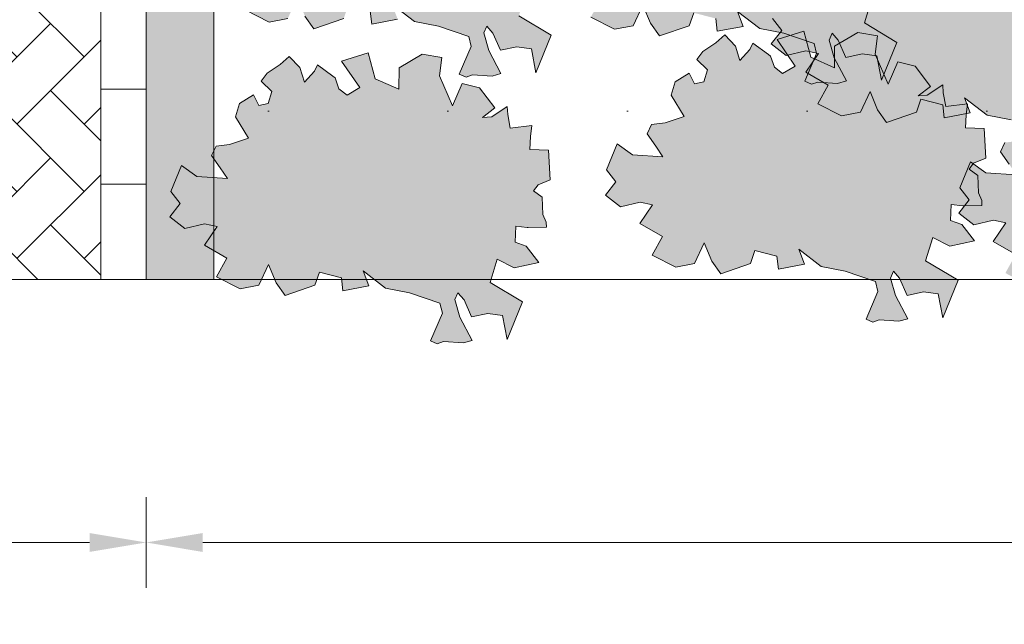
# Model space of a CAD drawing. Header units: metres. Extents: x 92403 to 95147, y 464428 to 465602.
# Tile 270 of 568: x 92431.34 to 92433.52, y 465220.58 to 465221.92. Entities that reach past the tile are written whole.
import ezdxf

# ---------------------------------------------------------------- set-up
doc = ezdxf.new("R2010")
doc.units = ezdxf.units.M
doc.layers.get('Defpoints').update_dxf_attribs({"linetype": 'CONTINUOUS'})
for name, color, linetype, lineweight in [('B-RO-VH-VERHARDING_STRAATBAKSTEEN-G', 252, 'CONTINUOUS', 5), ('X-XX-AL-M', 7, 'CONTINUOUS', 18), ('X-XX-AL-RMB - profiel', 7, 'CONTINUOUS', 9)]:
    doc.layers.add(name, color=color, linetype=linetype, lineweight=lineweight)
doc.layers.add('N-RO-GR-GROENSTROOK-A', color=7, linetype='CONTINUOUS', lineweight=0, true_color=0x5de817, transparency=0.7)
doc.styles.add('NLCS-ISO-M50-T25', font='NLCS-ISO.ttf', dxfattribs={"height": 0.125})
doc.dimstyles.new('NLCS-M50-T25-PIJL_L2_H1', dxfattribs={"dimscale": 0.05, "dimtxt": 2.5, "dimasz": 2.5, "dimexe": 2, "dimexo": 2, "dimgap": 0.7, "dimtad": 1, "dimzin": 0, "dimdsep": 46, "dimtxsty": 'NLCS-ISO-M50-T25', "dimcen": 2.5, "dimdle": 2, "dimclrd": 256, "dimclre": 256, "dimclrt": 256, "dimadec": 1, "dimazin": 0, "dimtfac": 1, "dimtdec": 3, "dimtofl": 0, "dimtmove": 0, "dimatfit": 3, "dimfxl": 2, "dimfxlon": 1, "dimtfillclr": 256, "dimtolj": 1, "dimtzin": 0, "dimlwd": -1, "dimlwe": -1, "dimarcsym": 0})

# ---------------------------------------------------------------- blocks, each defined once
blk = doc.blocks.new('*D150')
at = {"layer": 'Defpoints', "color": 0, "transparency": 16777216}
for p in [(92431.6193, 465222.2162), (92438.5156, 465222.2162), (92431.6193, 465220.7611)]:
    blk.add_point(p, dxfattribs=at)
at = {"layer": 'X-XX-AL-M', "transparency": 16777216}
for p, q in [((92431.6193, 465220.8611), (92431.6193, 465220.6611)), ((92438.5156, 465220.8611), (92438.5156, 465220.6611)), ((92438.3906, 465220.7611), (92431.7443, 465220.7611))]:
    blk.add_line(p, q, dxfattribs=at)
for points in [[(92431.7443, 465220.7819), (92431.7443, 465220.7402), (92431.6193, 465220.7611)], [(92438.3906, 465220.7819), (92438.3906, 465220.7402), (92438.5156, 465220.7611)]]:
    blk.add_solid(points, dxfattribs=at)
at = {"layer": 'X-XX-AL-M', "transparency": 16777216, "insert": (92435.0675, 465220.8711), "char_height": 0.125, "attachment_point": 5, "style": 'NLCS-ISO-M50-T25'}
blk.add_mtext('\\A1; (breedte var)', dxfattribs=at)
blk = doc.blocks.new('*D151')
at = {"layer": 'Defpoints', "color": 0, "transparency": 16777216}
for p in [(92428.2193, 465222.2162), (92431.6193, 465222.2162), (92428.2193, 465220.7611)]:
    blk.add_point(p, dxfattribs=at)
at = {"layer": 'X-XX-AL-M', "transparency": 16777216}
for p, q in [((92428.2193, 465220.8611), (92428.2193, 465220.6611)), ((92431.6193, 465220.8611), (92431.6193, 465220.6611)), ((92431.4943, 465220.7611), (92428.3443, 465220.7611))]:
    blk.add_line(p, q, dxfattribs=at)
for points in [[(92428.3443, 465220.7819), (92428.3443, 465220.7402), (92428.2193, 465220.7611)], [(92431.4943, 465220.7819), (92431.4943, 465220.7402), (92431.6193, 465220.7611)]]:
    blk.add_solid(points, dxfattribs=at)
at = {"layer": 'X-XX-AL-M', "transparency": 16777216, "insert": (92429.9193, 465220.8586), "char_height": 0.125, "attachment_point": 5, "style": 'NLCS-ISO-M50-T25'}
blk.add_mtext('\\A1;3.40', dxfattribs=at)

msp = doc.modelspace()

# ---------------------------------------------------------------- hatches: boundary and pattern name
at = {"layer": 'B-RO-VH-VERHARDING_STRAATBAKSTEEN-G', "ltscale": 0.1, "true_color": 0x794e4e}
h = msp.add_hatch(dxfattribs=at)
h.set_pattern_fill('KF-HALFSTEENS', color=27)
h.set_pattern_definition([(0, (92431.51931, 465221.34234), (0.105, 0.105), [0.105, -0.105]), (90, (92431.51931, 465221.34234), (-0.105, 6e-18), [])])
h.paths.add_polyline_path([(92431.619312, 465225.208142), (92431.519312, 465225.208142), (92431.519312, 465221.342343), (92431.619312, 465221.342343)])
at = {"layer": 'N-RO-GR-GROENSTROOK-A', "transparency": 33554508}
h = msp.add_hatch(color=256, dxfattribs=at)
h.dxf.hatch_style = 1
h.paths.add_polyline_path([(92432.212236, 465221.912282), (92432.265416, 465221.902147), (92432.332294, 465221.879141), (92432.33767, 465221.857146), (92432.311326, 465221.796033), (92432.326605, 465221.789447), (92432.340365, 465221.794173), (92432.383923, 465221.791383), (92432.403338, 465221.796868), (92432.376332, 465221.847941), (92432.365361, 465221.886773), (92432.371947, 465221.902051), (92432.385537, 465221.886602), (92432.402162, 465221.848529), (92432.438546, 465221.856291), (92432.470791, 465221.851983), (92432.480831, 465221.798632), (92432.514633, 465221.881691), (92432.443098, 465221.924755), (92432.459054, 465221.976592), (92432.4962, 465221.957047), (92432.550798, 465221.96895), (92432.52267, 465222.005219), (92432.498325, 465222.013834), (92432.499815, 465222.049386), (92432.525301, 465222.046426), (92432.527366, 465222.046186), (92432.567596, 465222.047069), (92432.567362, 465222.05771), (92432.559654, 465222.074768), (92432.558403, 465222.113184), (92432.538961, 465222.127092), (92432.549153, 465222.140675), (92432.575888, 465222.151863), (92432.572629, 465222.216812), (92432.53135, 465222.218542), (92432.532561, 465222.247428), (92432.535402, 465222.271794), (92432.487824, 465222.265932), (92432.482058, 465222.295896), (92432.480975, 465222.313487), (92432.44672, 465222.290437), (92432.426659, 465222.289576), (92432.453794, 465222.310305), (92432.419765, 465222.354678), (92432.381411, 465222.364141), (92432.360113, 465222.315147), (92432.331411, 465222.381163), (92432.336506, 465222.422063), (92432.29311, 465222.429119), (92432.241912, 465222.398924), (92432.241487, 465222.351543), (92432.189148, 465222.374817), (92432.173877, 465222.432414), (92432.114582, 465222.413818), (92432.155036, 465222.355166), (92432.127048, 465222.338925), (92432.109163, 465222.352768), (92432.100549, 465222.376828), (92432.095499, 465222.380444), (92432.061443, 465222.40557), (92432.054886, 465222.391835), (92432.032794, 465222.367359), (92432.022692, 465222.399338), (92431.999274, 465222.423888), (92431.979296, 465222.406394), (92431.950414, 465222.387441), (92431.937186, 465222.369664), (92431.960929, 465222.346672), (92431.952786, 465222.31991), (92431.932317, 465222.31553), (92431.920322, 465222.339601), (92431.88959, 465222.319939), (92431.880553, 465222.290465), (92431.909281, 465222.243695), (92431.867345, 465222.22974), (92431.83753, 465222.225752), (92431.827822, 465222.205079), (92431.846976, 465222.178089), (92431.862638, 465222.15465), (92431.79521, 465222.159178), (92431.761116, 465222.183389), (92431.737893, 465222.125703), (92431.758637, 465222.099433), (92431.735548, 465222.069761), (92431.768528, 465222.043763), (92431.811879, 465222.054255), (92431.839736, 465222.048766), (92431.811718, 465222.006994), (92431.861242, 465221.9786), (92431.838455, 465221.937525), (92431.890911, 465221.910842), (92431.932329, 465221.918664), (92431.953745, 465221.964249), (92431.970269, 465221.924145), (92431.990158, 465221.896077), (92432.056124, 465221.918714), (92432.065902, 465221.947241), (92432.11453, 465221.934728), (92432.117771, 465221.906572), (92432.175174, 465221.91726), (92432.162514, 465221.950262), (92432.212249, 465221.912298)])
h = msp.add_hatch(color=256, dxfattribs=at)
h.dxf.hatch_style = 1
h.paths.add_polyline_path([(92432.975703, 465221.896358), (92433.028883, 465221.886223), (92433.095761, 465221.863217), (92433.101137, 465221.841222), (92433.074793, 465221.780109), (92433.090072, 465221.773523), (92433.103832, 465221.778249), (92433.147389, 465221.775459), (92433.166805, 465221.780943), (92433.139798, 465221.832017), (92433.128828, 465221.870849), (92433.135414, 465221.886127), (92433.149004, 465221.870678), (92433.165629, 465221.832605), (92433.202013, 465221.840367), (92433.234258, 465221.836059), (92433.244298, 465221.782708), (92433.2781, 465221.865767), (92433.206565, 465221.908831), (92433.222521, 465221.960668), (92433.259666, 465221.941123), (92433.314265, 465221.953026), (92433.286137, 465221.989295), (92433.261792, 465221.99791), (92433.263282, 465222.033462), (92433.288768, 465222.030501), (92433.290833, 465222.030262), (92433.331063, 465222.031145), (92433.330829, 465222.041786), (92433.323121, 465222.058843), (92433.32187, 465222.09726), (92433.302428, 465222.111168), (92433.312619, 465222.124751), (92433.339355, 465222.135939), (92433.336096, 465222.200888), (92433.294817, 465222.202618), (92433.296028, 465222.231504), (92433.298869, 465222.25587), (92433.251291, 465222.250008), (92433.245525, 465222.279972), (92433.244442, 465222.297562), (92433.210187, 465222.274513), (92433.190126, 465222.273652), (92433.217261, 465222.294381), (92433.183232, 465222.338754), (92433.144878, 465222.348217), (92433.12358, 465222.299223), (92433.094878, 465222.365239), (92433.099973, 465222.406139), (92433.056577, 465222.413195), (92433.005379, 465222.383), (92433.004953, 465222.335619), (92432.952615, 465222.358893), (92432.937344, 465222.41649), (92432.878049, 465222.397894), (92432.918503, 465222.339242), (92432.890515, 465222.323), (92432.87263, 465222.336843), (92432.864016, 465222.360904), (92432.858966, 465222.36452), (92432.82491, 465222.389646), (92432.818353, 465222.375911), (92432.796261, 465222.351435), (92432.786159, 465222.383414), (92432.762741, 465222.407964), (92432.742763, 465222.39047), (92432.713881, 465222.371516), (92432.700653, 465222.35374), (92432.724396, 465222.330748), (92432.716252, 465222.303985), (92432.695784, 465222.299606), (92432.683789, 465222.323677), (92432.653057, 465222.304015), (92432.64402, 465222.27454), (92432.672748, 465222.227771), (92432.630812, 465222.213816), (92432.600997, 465222.209828), (92432.591289, 465222.189155), (92432.610443, 465222.162165), (92432.626105, 465222.138726), (92432.558677, 465222.143254), (92432.524582, 465222.167465), (92432.50136, 465222.109779), (92432.522104, 465222.083508), (92432.499015, 465222.053837), (92432.531995, 465222.027839), (92432.575345, 465222.03833), (92432.603203, 465222.032842), (92432.575185, 465221.991069), (92432.624709, 465221.962676), (92432.601922, 465221.921601), (92432.654378, 465221.894917), (92432.695796, 465221.90274), (92432.717212, 465221.948325), (92432.733736, 465221.908221), (92432.753625, 465221.880153), (92432.819591, 465221.90279), (92432.829369, 465221.931316), (92432.877997, 465221.918804), (92432.881238, 465221.890648), (92432.938641, 465221.901336), (92432.92598, 465221.934338), (92432.975716, 465221.896374)])
h = msp.add_hatch(color=256, dxfattribs=at)
h.dxf.hatch_style = 1
h.paths.add_polyline_path([(92433.477631, 465221.705262), (92433.530811, 465221.695127), (92433.597689, 465221.672121), (92433.603065, 465221.650126), (92433.576721, 465221.589013), (92433.592, 465221.582427), (92433.60576, 465221.587153), (92433.649318, 465221.584363), (92433.668733, 465221.589847), (92433.641726, 465221.640921), (92433.630756, 465221.679753), (92433.637342, 465221.695031), (92433.650932, 465221.679582), (92433.667557, 465221.641509), (92433.703941, 465221.649271), (92433.736186, 465221.644963), (92433.746226, 465221.591612), (92433.780028, 465221.674671), (92433.708493, 465221.717735), (92433.724449, 465221.769572), (92433.761595, 465221.750027), (92433.816193, 465221.76193), (92433.788065, 465221.798199), (92433.76372, 465221.806814), (92433.76521, 465221.842366), (92433.790696, 465221.839405), (92433.792761, 465221.839166), (92433.832991, 465221.840049), (92433.832757, 465221.85069), (92433.825049, 465221.867747), (92433.823798, 465221.906164), (92433.804356, 465221.920072), (92433.814548, 465221.933655), (92433.841283, 465221.944843), (92433.838024, 465222.009792), (92433.796745, 465222.011522), (92433.797956, 465222.040408), (92433.800797, 465222.064774), (92433.753219, 465222.058912), (92433.747453, 465222.088876), (92433.74637, 465222.106466), (92433.712115, 465222.083417), (92433.692054, 465222.082556), (92433.719189, 465222.103285), (92433.68516, 465222.147658), (92433.646806, 465222.157121), (92433.625508, 465222.108127), (92433.596806, 465222.174143), (92433.601901, 465222.215043), (92433.558505, 465222.222099), (92433.507307, 465222.191904), (92433.506882, 465222.144523), (92433.454543, 465222.167797), (92433.439272, 465222.225394), (92433.379977, 465222.206798), (92433.420431, 465222.148146), (92433.392443, 465222.131904), (92433.374558, 465222.145748), (92433.365944, 465222.169808), (92433.360894, 465222.173424), (92433.326838, 465222.19855), (92433.320281, 465222.184815), (92433.298189, 465222.160339), (92433.288087, 465222.192318), (92433.264669, 465222.216868), (92433.244691, 465222.199374), (92433.215809, 465222.18042), (92433.202581, 465222.162644), (92433.226324, 465222.139652), (92433.21818, 465222.112889), (92433.197712, 465222.10851), (92433.185717, 465222.132581), (92433.154985, 465222.112919), (92433.145948, 465222.083445), (92433.174676, 465222.036675), (92433.13274, 465222.02272), (92433.102925, 465222.018732), (92433.093217, 465221.998059), (92433.112371, 465221.971069), (92433.128033, 465221.94763), (92433.060605, 465221.952158), (92433.02651, 465221.976369), (92433.003288, 465221.918683), (92433.024032, 465221.892412), (92433.000943, 465221.862741), (92433.033923, 465221.836743), (92433.077273, 465221.847234), (92433.105131, 465221.841746), (92433.077113, 465221.799973), (92433.126637, 465221.77158), (92433.10385, 465221.730505), (92433.156306, 465221.703822), (92433.197724, 465221.711644), (92433.21914, 465221.757229), (92433.235664, 465221.717125), (92433.255553, 465221.689057), (92433.321519, 465221.711694), (92433.331297, 465221.74022), (92433.379925, 465221.727708), (92433.383166, 465221.699552), (92433.440569, 465221.71024), (92433.427908, 465221.743242), (92433.477644, 465221.705278)])
h = msp.add_hatch(color=256, dxfattribs=at)
h.dxf.hatch_style = 1
h.paths.add_polyline_path([(92433.111145, 465221.370843), (92433.164325, 465221.360707), (92433.231202, 465221.337702), (92433.236579, 465221.315707), (92433.210235, 465221.254593), (92433.225513, 465221.248007), (92433.239273, 465221.252733), (92433.282831, 465221.249943), (92433.302247, 465221.255428), (92433.27524, 465221.306501), (92433.26427, 465221.345333), (92433.270856, 465221.360611), (92433.284445, 465221.345162), (92433.30107, 465221.307089), (92433.337454, 465221.314852), (92433.3697, 465221.310543), (92433.379739, 465221.257192), (92433.413541, 465221.340252), (92433.342007, 465221.383316), (92433.357963, 465221.435152), (92433.395108, 465221.415607), (92433.449707, 465221.42751), (92433.421579, 465221.46378), (92433.397233, 465221.472394), (92433.398723, 465221.507946), (92433.42421, 465221.504986), (92433.426275, 465221.504746), (92433.466504, 465221.50563), (92433.46627, 465221.51627), (92433.458562, 465221.533328), (92433.457311, 465221.571744), (92433.437869, 465221.585653), (92433.448061, 465221.599236), (92433.474797, 465221.610423), (92433.471537, 465221.675373), (92433.430259, 465221.677103), (92433.431469, 465221.705989), (92433.434311, 465221.730355), (92433.386733, 465221.724492), (92433.380966, 465221.754456), (92433.379883, 465221.772047), (92433.345629, 465221.748998), (92433.325567, 465221.748136), (92433.352703, 465221.768865), (92433.318673, 465221.813238), (92433.280319, 465221.822702), (92433.259021, 465221.773708), (92433.230319, 465221.839724), (92433.235414, 465221.880624), (92433.192019, 465221.88768), (92433.14082, 465221.857484), (92433.140395, 465221.810104), (92433.088056, 465221.833378), (92433.072785, 465221.890974), (92433.013491, 465221.872379), (92433.053944, 465221.813727), (92433.025956, 465221.797485), (92433.008071, 465221.811328), (92432.999457, 465221.835388), (92432.994407, 465221.839004), (92432.960351, 465221.864131), (92432.953794, 465221.850396), (92432.931703, 465221.82592), (92432.9216, 465221.857899), (92432.898182, 465221.882448), (92432.878204, 465221.864955), (92432.849323, 465221.846001), (92432.836094, 465221.828224), (92432.859837, 465221.805232), (92432.851694, 465221.77847), (92432.831225, 465221.77409), (92432.81923, 465221.798161), (92432.788499, 465221.7785), (92432.779461, 465221.749025), (92432.808189, 465221.702256), (92432.766254, 465221.688301), (92432.736439, 465221.684313), (92432.72673, 465221.663639), (92432.745884, 465221.636649), (92432.761546, 465221.61321), (92432.694118, 465221.617738), (92432.660024, 465221.64195), (92432.636801, 465221.584264), (92432.657546, 465221.557993), (92432.634457, 465221.528322), (92432.667436, 465221.502324), (92432.710787, 465221.512815), (92432.738644, 465221.507327), (92432.710627, 465221.465554), (92432.76015, 465221.437161), (92432.737363, 465221.396085), (92432.789819, 465221.369402), (92432.831238, 465221.377225), (92432.852653, 465221.422809), (92432.869177, 465221.382705), (92432.889066, 465221.354637), (92432.955032, 465221.377274), (92432.96481, 465221.405801), (92433.013438, 465221.393288), (92433.01668, 465221.365132), (92433.074082, 465221.37582), (92433.061422, 465221.408823), (92433.111157, 465221.370859)])
h = msp.add_hatch(color=256, dxfattribs=at)
h.dxf.hatch_style = 1
h.paths.add_polyline_path([(92432.148496, 465221.32307), (92432.201676, 465221.312935), (92432.268554, 465221.289929), (92432.27393, 465221.267934), (92432.247586, 465221.206821), (92432.262865, 465221.200235), (92432.276625, 465221.204961), (92432.320182, 465221.202171), (92432.339598, 465221.207655), (92432.312591, 465221.258729), (92432.301621, 465221.297561), (92432.308207, 465221.312839), (92432.321797, 465221.29739), (92432.338422, 465221.259317), (92432.374806, 465221.267079), (92432.407051, 465221.262771), (92432.417091, 465221.20942), (92432.450893, 465221.292479), (92432.379358, 465221.335543), (92432.395314, 465221.38738), (92432.432459, 465221.367835), (92432.487058, 465221.379738), (92432.45893, 465221.416007), (92432.434585, 465221.424622), (92432.436075, 465221.460174), (92432.461561, 465221.457213), (92432.463626, 465221.456974), (92432.503856, 465221.457857), (92432.503622, 465221.468498), (92432.495914, 465221.485555), (92432.494663, 465221.523972), (92432.475221, 465221.53788), (92432.485412, 465221.551463), (92432.512148, 465221.562651), (92432.508889, 465221.6276), (92432.46761, 465221.62933), (92432.468821, 465221.658216), (92432.471662, 465221.682582), (92432.424084, 465221.67672), (92432.418318, 465221.706684), (92432.417235, 465221.724274), (92432.38298, 465221.701225), (92432.362919, 465221.700364), (92432.390054, 465221.721093), (92432.356025, 465221.765466), (92432.317671, 465221.774929), (92432.296373, 465221.725935), (92432.267671, 465221.791951), (92432.272766, 465221.832851), (92432.22937, 465221.839907), (92432.178172, 465221.809712), (92432.177746, 465221.762331), (92432.125408, 465221.785605), (92432.110137, 465221.843202), (92432.050842, 465221.824606), (92432.091296, 465221.765954), (92432.063308, 465221.749713), (92432.045423, 465221.763556), (92432.036809, 465221.787616), (92432.031759, 465221.791232), (92431.997703, 465221.816358), (92431.991146, 465221.802623), (92431.969054, 465221.778147), (92431.958952, 465221.810126), (92431.935534, 465221.834676), (92431.915556, 465221.817182), (92431.886674, 465221.798229), (92431.873446, 465221.780452), (92431.897189, 465221.75746), (92431.889045, 465221.730697), (92431.868577, 465221.726318), (92431.856582, 465221.750389), (92431.82585, 465221.730727), (92431.816813, 465221.701253), (92431.845541, 465221.654483), (92431.803605, 465221.640528), (92431.77379, 465221.63654), (92431.764082, 465221.615867), (92431.783236, 465221.588877), (92431.798898, 465221.565438), (92431.73147, 465221.569966), (92431.697375, 465221.594177), (92431.674153, 465221.536491), (92431.694897, 465221.510221), (92431.671808, 465221.480549), (92431.704788, 465221.454551), (92431.748138, 465221.465042), (92431.775996, 465221.459554), (92431.747978, 465221.417782), (92431.797502, 465221.389388), (92431.774715, 465221.348313), (92431.827171, 465221.32163), (92431.868589, 465221.329452), (92431.890005, 465221.375037), (92431.906529, 465221.334933), (92431.926418, 465221.306865), (92431.992384, 465221.329502), (92432.002162, 465221.358029), (92432.05079, 465221.345516), (92432.054031, 465221.31736), (92432.111434, 465221.328048), (92432.098773, 465221.36105), (92432.148509, 465221.323086)])
h = msp.add_hatch(color=256, dxfattribs=at)
h.dxf.hatch_style = 1
h.paths.add_polyline_path([(92433.891923, 465221.331032), (92433.945103, 465221.320897), (92434.01198, 465221.297891), (92434.017357, 465221.275896), (92433.991013, 465221.214783), (92434.006292, 465221.208197), (92434.020052, 465221.212923), (92434.063609, 465221.210133), (92434.083025, 465221.215618), (92434.056018, 465221.266691), (92434.045048, 465221.305523), (92434.051634, 465221.320801), (92434.065223, 465221.305352), (92434.081849, 465221.267279), (92434.118232, 465221.275041), (92434.150478, 465221.270733), (92434.160518, 465221.217382), (92434.19432, 465221.300441), (92434.122785, 465221.343505), (92434.138741, 465221.395342), (92434.175886, 465221.375797), (92434.230485, 465221.3877), (92434.202357, 465221.423969), (92434.178012, 465221.432584), (92434.179502, 465221.468136), (92434.204988, 465221.465176), (92434.207053, 465221.464936), (92434.247282, 465221.465819), (92434.247049, 465221.47646), (92434.239341, 465221.493517), (92434.23809, 465221.531934), (92434.218647, 465221.545842), (92434.228839, 465221.559425), (92434.255575, 465221.570613), (92434.252315, 465221.635562), (92434.211037, 465221.637292), (92434.212247, 465221.666178), (92434.215089, 465221.690544), (92434.167511, 465221.684682), (92434.161745, 465221.714646), (92434.160662, 465221.732237), (92434.126407, 465221.709187), (92434.106346, 465221.708326), (92434.133481, 465221.729055), (92434.099451, 465221.773428), (92434.061098, 465221.782891), (92434.039799, 465221.733897), (92434.011098, 465221.799913), (92434.016193, 465221.840813), (92433.972797, 465221.847869), (92433.921598, 465221.817674), (92433.921173, 465221.770293), (92433.868835, 465221.793567), (92433.853564, 465221.851164), (92433.794269, 465221.832568), (92433.834722, 465221.773916), (92433.806735, 465221.757675), (92433.78885, 465221.771518), (92433.780236, 465221.795578), (92433.775186, 465221.799194), (92433.74113, 465221.82432), (92433.734572, 465221.810585), (92433.712481, 465221.786109), (92433.702378, 465221.818088), (92433.678961, 465221.842638), (92433.658983, 465221.825144), (92433.630101, 465221.806191), (92433.616873, 465221.788414), (92433.640616, 465221.765422), (92433.632472, 465221.73866), (92433.612003, 465221.73428), (92433.600009, 465221.758351), (92433.569277, 465221.738689), (92433.56024, 465221.709215), (92433.588968, 465221.662445), (92433.547032, 465221.64849), (92433.517217, 465221.644502), (92433.507508, 465221.623829), (92433.526663, 465221.596839), (92433.542325, 465221.5734), (92433.474897, 465221.577928), (92433.440802, 465221.602139), (92433.417579, 465221.544453), (92433.438324, 465221.518183), (92433.415235, 465221.488511), (92433.448214, 465221.462513), (92433.491565, 465221.473005), (92433.519423, 465221.467516), (92433.491405, 465221.425744), (92433.540928, 465221.39735), (92433.518142, 465221.356275), (92433.570597, 465221.329592), (92433.612016, 465221.337414), (92433.633431, 465221.382999), (92433.649956, 465221.342895), (92433.669845, 465221.314827), (92433.735811, 465221.337464), (92433.745588, 465221.365991), (92433.794217, 465221.353478), (92433.797458, 465221.325322), (92433.854861, 465221.33601), (92433.8422, 465221.369012), (92433.891935, 465221.331048)])
at = {"layer": 'X-XX-AL-RMB - profiel', "ltscale": 0.1, "true_color": 0x794e4e}
h = msp.add_hatch(dxfattribs=at)
h.set_pattern_fill('KF-KEPER', color=27, angle=135)
h.set_pattern_definition([(135, (-31.63175, 141.77966), (-0.14849242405, 1e-17), [0.315, -0.105]), (45, (-31.78024, 141.63116), (-0.14849242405, 3e-17), [0.315, -0.105])])
h.paths.add_polyline_path([(92431.519312, 465225.208142), (92428.319312, 465225.208142), (92428.319312, 465221.342343), (92431.519312, 465221.342343)])
at = {"layer": 'X-XX-AL-RMB - profiel', "ltscale": 1}
h = msp.add_hatch(color=251, dxfattribs=at)
h.dxf.hatch_style = 1
h.paths.add_polyline_path([(92431.769312, 465225.208142), (92431.619312, 465225.208142), (92431.619312, 465221.342343), (92431.769312, 465221.342343)])
at = {"layer": 'X-XX-AL-RMB - profiel', "true_color": 0x1a4a17, "transparency": 33554687}
h = msp.add_hatch(dxfattribs=at)
h.set_pattern_fill('AGR-GRAS_SPORTVELD', color=99, scale=0.5, pattern_type=2)
h.set_pattern_definition([(0, (-2044.0062, 1725.29212), (0.1984375, 0.396875), [0, -0.396875])])
h.paths.add_polyline_path([(92438.365593, 465225.208142), (92431.769312, 465225.208142), (92431.769312, 465221.342343), (92438.365593, 465221.342343)])

# ---------------------------------------------------------------- linework, layer by layer
at = {"layer": 'X-XX-AL-RMB - profiel'}
for points in [[(92452.106427, 465225.208142), (92421.377967, 465225.208142), (92421.377967, 465221.342343), (92452.106427, 465221.342343)], [(92431.769312, 465225.208142), (92431.619312, 465225.208142), (92431.619312, 465221.342343), (92431.769312, 465221.342343)]]:
    msp.add_lwpolyline(points, close=True, dxfattribs=at)
at = {"layer": 'X-XX-AL-RMB - profiel', "color": 27, "true_color": 0x794e4e}
msp.add_lwpolyline([(92431.519312, 465221.342343), (92431.519312, 465225.208142)], dxfattribs=at)
at = {"layer": 'X-XX-AL-RMB - profiel', "color": 251}
for points in [[(92432.162514, 465221.950262), (92432.212249, 465221.912298), (92432.212236, 465221.912282), (92432.265416, 465221.902147), (92432.332294, 465221.879141), (92432.33767, 465221.857146), (92432.311326, 465221.796033), (92432.326605, 465221.789447), (92432.340365, 465221.794173), (92432.383923, 465221.791383), (92432.403338, 465221.796868), (92432.376332, 465221.847941), (92432.365361, 465221.886773), (92432.371947, 465221.902051), (92432.385537, 465221.886602), (92432.402162, 465221.848529), (92432.438546, 465221.856291), (92432.470791, 465221.851983), (92432.480831, 465221.798632), (92432.514633, 465221.881691), (92432.443098, 465221.924755)], [(92432.601922, 465221.921601), (92432.654378, 465221.894917), (92432.695796, 465221.90274), (92432.717212, 465221.948325), (92432.733736, 465221.908221), (92432.753625, 465221.880153), (92432.819591, 465221.90279), (92432.829369, 465221.931316)], [(92432.877997, 465221.918804), (92432.881238, 465221.890648), (92432.938641, 465221.901336), (92432.92598, 465221.934338), (92432.975716, 465221.896374), (92432.975703, 465221.896358), (92433.028883, 465221.886223), (92433.095761, 465221.863217), (92433.101137, 465221.841222), (92433.074793, 465221.780109), (92433.090072, 465221.773523), (92433.103832, 465221.778249), (92433.147389, 465221.775459), (92433.166805, 465221.780943), (92433.139798, 465221.832017), (92433.128828, 465221.870849), (92433.135414, 465221.886127), (92433.149004, 465221.870678), (92433.165629, 465221.832605), (92433.202013, 465221.840367), (92433.234258, 465221.836059), (92433.244298, 465221.782708), (92433.2781, 465221.865767), (92433.206565, 465221.908831), (92433.222521, 465221.960668)], [(92431.838455, 465221.937525), (92431.890911, 465221.910842), (92431.932329, 465221.918664)], [(92431.970269, 465221.924145), (92431.990158, 465221.896077), (92432.056124, 465221.918714)], [(92432.11453, 465221.934728), (92432.117771, 465221.906572), (92432.175174, 465221.91726)], [(92433.003288, 465221.918683), (92433.024032, 465221.892412), (92433.000943, 465221.862741), (92433.033923, 465221.836743), (92433.077273, 465221.847234), (92433.105131, 465221.841746), (92433.077113, 465221.799973), (92433.126637, 465221.77158), (92433.10385, 465221.730505), (92433.156306, 465221.703822), (92433.197724, 465221.711644), (92433.21914, 465221.757229), (92433.235664, 465221.717125), (92433.255553, 465221.689057), (92433.321519, 465221.711694), (92433.331297, 465221.74022), (92433.379925, 465221.727708), (92433.383166, 465221.699552), (92433.440569, 465221.71024), (92433.427908, 465221.743242), (92433.477644, 465221.705278), (92433.477631, 465221.705262), (92433.530811, 465221.695127)], [(92433.517217, 465221.644502), (92433.507508, 465221.623829), (92433.526663, 465221.596839)], [(92433.542325, 465221.5734), (92433.474897, 465221.577928), (92433.440802, 465221.602139), (92433.417579, 465221.544453), (92433.438324, 465221.518183), (92433.415235, 465221.488511), (92433.448214, 465221.462513), (92433.491565, 465221.473005), (92433.519423, 465221.467516), (92433.491405, 465221.425744), (92433.540928, 465221.39735)]]:
    msp.add_lwpolyline(points, dxfattribs=at)
for points in [[(92433.111145, 465221.370843), (92433.164325, 465221.360707), (92433.231202, 465221.337702), (92433.236579, 465221.315707), (92433.210235, 465221.254593), (92433.225513, 465221.248007), (92433.239273, 465221.252733), (92433.282831, 465221.249943), (92433.302247, 465221.255428), (92433.27524, 465221.306501), (92433.26427, 465221.345333), (92433.270856, 465221.360611), (92433.284445, 465221.345162), (92433.30107, 465221.307089), (92433.337454, 465221.314852), (92433.3697, 465221.310543), (92433.379739, 465221.257192), (92433.413541, 465221.340252), (92433.342007, 465221.383316), (92433.357963, 465221.435152), (92433.395108, 465221.415607), (92433.449707, 465221.42751), (92433.421579, 465221.46378), (92433.397233, 465221.472394), (92433.398723, 465221.507946), (92433.42421, 465221.504986), (92433.426275, 465221.504746), (92433.466504, 465221.50563), (92433.46627, 465221.51627), (92433.458562, 465221.533328), (92433.457311, 465221.571744), (92433.437869, 465221.585653), (92433.448061, 465221.599236), (92433.474797, 465221.610423), (92433.471537, 465221.675373), (92433.430259, 465221.677103), (92433.431469, 465221.705989), (92433.434311, 465221.730355), (92433.386733, 465221.724492), (92433.380966, 465221.754456), (92433.379883, 465221.772047), (92433.345629, 465221.748998), (92433.325567, 465221.748136), (92433.352703, 465221.768865), (92433.318673, 465221.813238), (92433.280319, 465221.822702), (92433.259021, 465221.773708), (92433.230319, 465221.839724), (92433.235414, 465221.880624), (92433.192019, 465221.88768), (92433.14082, 465221.857484), (92433.140395, 465221.810104), (92433.088056, 465221.833378), (92433.072785, 465221.890974), (92433.013491, 465221.872379), (92433.053944, 465221.813727), (92433.025956, 465221.797485), (92433.008071, 465221.811328), (92432.999457, 465221.835388), (92432.994407, 465221.839004), (92432.960351, 465221.864131), (92432.953794, 465221.850396), (92432.931703, 465221.82592), (92432.9216, 465221.857899), (92432.898182, 465221.882448), (92432.878204, 465221.864955), (92432.849323, 465221.846001), (92432.836094, 465221.828224), (92432.859837, 465221.805232), (92432.851694, 465221.77847), (92432.831225, 465221.77409), (92432.81923, 465221.798161), (92432.788499, 465221.7785), (92432.779461, 465221.749025), (92432.808189, 465221.702256), (92432.766254, 465221.688301), (92432.736439, 465221.684313), (92432.72673, 465221.663639), (92432.745884, 465221.636649), (92432.761546, 465221.61321), (92432.694118, 465221.617738), (92432.660024, 465221.64195), (92432.636801, 465221.584264), (92432.657546, 465221.557993), (92432.634457, 465221.528322), (92432.667436, 465221.502324), (92432.710787, 465221.512815), (92432.738644, 465221.507327), (92432.710627, 465221.465554), (92432.76015, 465221.437161), (92432.737363, 465221.396085), (92432.789819, 465221.369402), (92432.831238, 465221.377225), (92432.852653, 465221.422809), (92432.869177, 465221.382705), (92432.889066, 465221.354637), (92432.955032, 465221.377274), (92432.96481, 465221.405801), (92433.013438, 465221.393288), (92433.01668, 465221.365132), (92433.074082, 465221.37582), (92433.061422, 465221.408823), (92433.111157, 465221.370859)], [(92432.148496, 465221.32307), (92432.201676, 465221.312935), (92432.268554, 465221.289929), (92432.27393, 465221.267934), (92432.247586, 465221.206821), (92432.262865, 465221.200235), (92432.276625, 465221.204961), (92432.320182, 465221.202171), (92432.339598, 465221.207655), (92432.312591, 465221.258729), (92432.301621, 465221.297561), (92432.308207, 465221.312839), (92432.321797, 465221.29739), (92432.338422, 465221.259317), (92432.374806, 465221.267079), (92432.407051, 465221.262771), (92432.417091, 465221.20942), (92432.450893, 465221.292479), (92432.379358, 465221.335543), (92432.395314, 465221.38738), (92432.432459, 465221.367835), (92432.487058, 465221.379738), (92432.45893, 465221.416007), (92432.434585, 465221.424622), (92432.436075, 465221.460174), (92432.461561, 465221.457213), (92432.463626, 465221.456974), (92432.503856, 465221.457857), (92432.503622, 465221.468498), (92432.495914, 465221.485555), (92432.494663, 465221.523972), (92432.475221, 465221.53788), (92432.485412, 465221.551463), (92432.512148, 465221.562651), (92432.508889, 465221.6276), (92432.46761, 465221.62933), (92432.468821, 465221.658216), (92432.471662, 465221.682582), (92432.424084, 465221.67672), (92432.418318, 465221.706684), (92432.417235, 465221.724274), (92432.38298, 465221.701225), (92432.362919, 465221.700364), (92432.390054, 465221.721093), (92432.356025, 465221.765466), (92432.317671, 465221.774929), (92432.296373, 465221.725935), (92432.267671, 465221.791951), (92432.272766, 465221.832851), (92432.22937, 465221.839907), (92432.178172, 465221.809712), (92432.177746, 465221.762331), (92432.125408, 465221.785605), (92432.110137, 465221.843202), (92432.050842, 465221.824606), (92432.091296, 465221.765954), (92432.063308, 465221.749713), (92432.045423, 465221.763556), (92432.036809, 465221.787616), (92432.031759, 465221.791232), (92431.997703, 465221.816358), (92431.991146, 465221.802623), (92431.969054, 465221.778147), (92431.958952, 465221.810126), (92431.935534, 465221.834676), (92431.915556, 465221.817182), (92431.886674, 465221.798229), (92431.873446, 465221.780452), (92431.897189, 465221.75746), (92431.889045, 465221.730697), (92431.868577, 465221.726318), (92431.856582, 465221.750389), (92431.82585, 465221.730727), (92431.816813, 465221.701253), (92431.845541, 465221.654483), (92431.803605, 465221.640528), (92431.77379, 465221.63654), (92431.764082, 465221.615867), (92431.783236, 465221.588877), (92431.798898, 465221.565438), (92431.73147, 465221.569966), (92431.697375, 465221.594177), (92431.674153, 465221.536491), (92431.694897, 465221.510221), (92431.671808, 465221.480549), (92431.704788, 465221.454551), (92431.748138, 465221.465042), (92431.775996, 465221.459554), (92431.747978, 465221.417782), (92431.797502, 465221.389388), (92431.774715, 465221.348313), (92431.827171, 465221.32163), (92431.868589, 465221.329452), (92431.890005, 465221.375037), (92431.906529, 465221.334933), (92431.926418, 465221.306865), (92431.992384, 465221.329502), (92432.002162, 465221.358029), (92432.05079, 465221.345516), (92432.054031, 465221.31736), (92432.111434, 465221.328048), (92432.098773, 465221.36105), (92432.148509, 465221.323086)]]:
    msp.add_lwpolyline(points, close=True, dxfattribs=at)

# ---------------------------------------------------------------- dimensions: what is measured, and where the dimension line sits
at = {"layer": 'X-XX-AL-M'}
dim = msp.add_aligned_dim(p1=(92431.619312, 465222.216249), p2=(92428.219312, 465222.216249), distance=1.455174, dimstyle='NLCS-M50-T25-PIJL_L2_H1', dxfattribs=at)
dim.commit()
dim.dimension.update_dxf_attribs({"geometry": '*D151', "text_midpoint": (92429.919312, 465220.858575)})
dim = msp.add_aligned_dim(p1=(92438.515593, 465222.216249), p2=(92431.619312, 465222.216249), distance=1.455174, text=' (breedte var)', dimstyle='NLCS-M50-T25-PIJL_L2_H1', dxfattribs=at)
dim.commit()
dim.dimension.update_dxf_attribs({"geometry": '*D150', "text_midpoint": (92435.067453, 465220.871075)})

doc.saveas('drawing.dxf')
